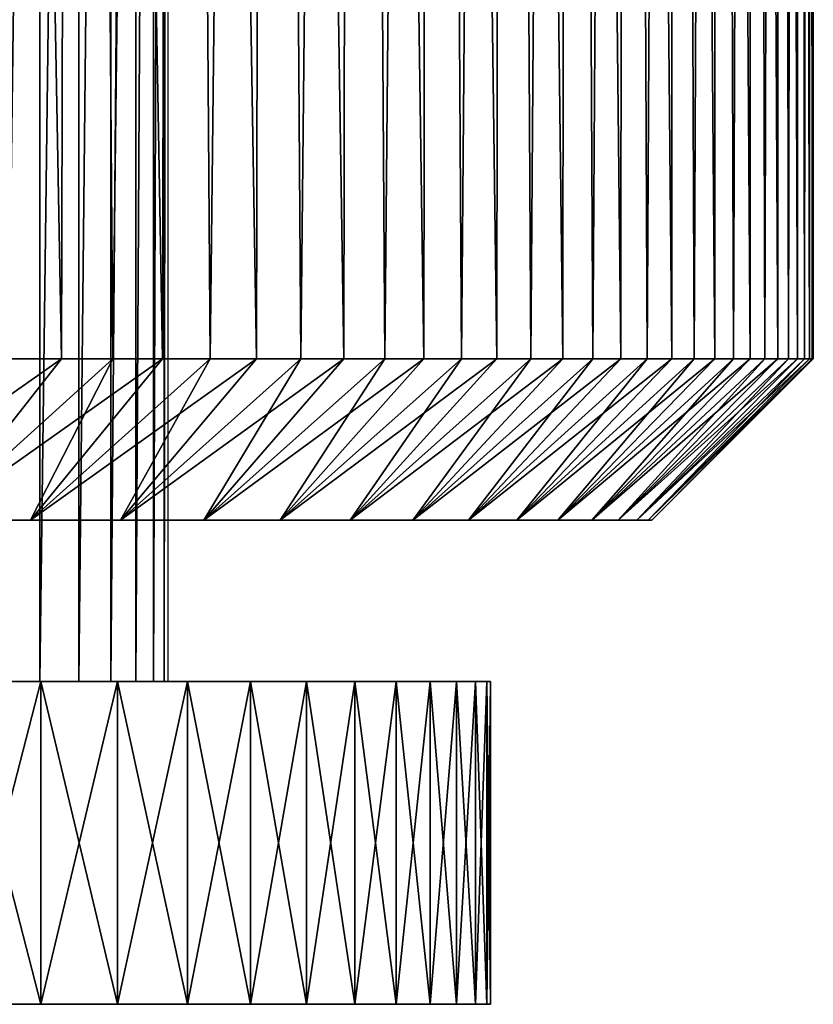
# Model space of a CAD drawing. Header units: millimetres. Extents: x -161 to 161, y -94 to 1149.
# Tile 399 of 656: x 10.54 to 13, y -33.5 to -30.45. Entities that reach past the tile are written whole.
import ezdxf

# ---------------------------------------------------------------- set-up
doc = ezdxf.new("R2010")
doc.units = ezdxf.units.MM
doc.header["$LTSCALE"] = 81.481481
for name, color, linetype in [('363', 7, 'CONTINUOUS'), ('364', 7, 'CONTINUOUS'), ('365', 7, 'CONTINUOUS'), ('451', 7, 'CONTINUOUS'), ('452', 7, 'CONTINUOUS'), ('453', 7, 'CONTINUOUS')]:
    doc.layers.add(name, color=color, linetype=linetype)

msp = doc.modelspace()

# ---------------------------------------------------------------- linework, layer by layer
at = {"layer": '363', "color": 7, "linetype": 'CONTINUOUS', "true_color": 0xaaaaaa}
for points in [[(10.711, -16, 7.3671), (10.3842, -16, 7.8211), (10.6705, -31.5, 7.4256), (10.711, -16, 7.3671)], [(10.6705, -31.5, 7.4256), (10.3842, -16, 7.8211), (10.5068, -31.5, 7.6556), (10.6705, -31.5, 7.4256)], [(10.8292, -31.5, 7.1922), (10.711, -16, 7.3671), (10.6705, -31.5, 7.4256), (10.8292, -31.5, 7.1922)], [(11.0181, -16, 6.8994), (10.711, -16, 7.3671), (10.9828, -31.5, 6.9554), (11.0181, -16, 6.8994)], [(10.9828, -31.5, 6.9554), (10.711, -16, 7.3671), (10.8292, -31.5, 7.1922), (10.9828, -31.5, 6.9554)], [(11.1313, -31.5, 6.7153), (11.0181, -16, 6.8994), (10.9828, -31.5, 6.9554), (11.1313, -31.5, 6.7153)], [(11.3047, -16, 6.419), (11.0181, -16, 6.8994), (11.2744, -31.5, 6.472), (11.3047, -16, 6.419)], [(11.2744, -31.5, 6.472), (11.0181, -16, 6.8994), (11.1313, -31.5, 6.7153), (11.2744, -31.5, 6.472)], [(11.4123, -31.5, 6.2257), (11.3047, -16, 6.419), (11.2744, -31.5, 6.472), (11.4123, -31.5, 6.2257)], [(11.5704, -16, 5.9267), (11.3047, -16, 6.419), (11.5448, -31.5, 5.9765), (11.5704, -16, 5.9267)], [(11.5448, -31.5, 5.9765), (11.3047, -16, 6.419), (11.4123, -31.5, 6.2257), (11.5448, -31.5, 5.9765)], [(11.6718, -31.5, 5.7244), (11.5704, -16, 5.9267), (11.5448, -31.5, 5.9765), (11.6718, -31.5, 5.7244)], [(11.8147, -16, 5.4234), (11.5704, -16, 5.9267), (11.7934, -31.5, 5.4696), (11.8147, -16, 5.4234)], [(11.7934, -31.5, 5.4696), (11.5704, -16, 5.9267), (11.6718, -31.5, 5.7244), (11.7934, -31.5, 5.4696)], [(11.9093, -31.5, 5.2123), (11.8147, -16, 5.4234), (11.7934, -31.5, 5.4696), (11.9093, -31.5, 5.2123)], [(12.0371, -16, 4.9101), (11.8147, -16, 5.4234), (12.0197, -31.5, 4.9525), (12.0371, -16, 4.9101)], [(12.0197, -31.5, 4.9525), (11.8147, -16, 5.4234), (11.9093, -31.5, 5.2123), (12.0197, -31.5, 4.9525)], [(12.1244, -31.5, 4.6903), (12.0371, -16, 4.9101), (12.0197, -31.5, 4.9525), (12.1244, -31.5, 4.6903)], [(12.2372, -16, 4.3877), (12.0371, -16, 4.9101), (12.2234, -31.5, 4.426), (12.2372, -16, 4.3877)], [(12.2234, -31.5, 4.426), (12.0371, -16, 4.9101), (12.1244, -31.5, 4.6903), (12.2234, -31.5, 4.426)], [(12.3166, -31.5, 4.1596), (12.2372, -16, 4.3877), (12.2234, -31.5, 4.426), (12.3166, -31.5, 4.1596)], [(12.4146, -16, 3.8572), (12.2372, -16, 4.3877), (12.404, -31.5, 3.8912), (12.4146, -16, 3.8572)], [(12.404, -31.5, 3.8912), (12.2372, -16, 4.3877), (12.3166, -31.5, 4.1596), (12.404, -31.5, 3.8912)], [(12.4855, -31.5, 3.6209), (12.4146, -16, 3.8572), (12.404, -31.5, 3.8912), (12.4855, -31.5, 3.6209)], [(12.569, -16, 3.3195), (12.4146, -16, 3.8572), (12.5612, -31.5, 3.349), (12.569, -16, 3.3195)], [(12.5612, -31.5, 3.349), (12.4146, -16, 3.8572), (12.4855, -31.5, 3.6209), (12.5612, -31.5, 3.349)], [(12.631, -31.5, 3.0755), (12.569, -16, 3.3195), (12.5612, -31.5, 3.349), (12.631, -31.5, 3.0755)], [(12.7002, -16, 2.7757), (12.569, -16, 3.3195), (12.6948, -31.5, 2.8005), (12.7002, -16, 2.7757)], [(12.6948, -31.5, 2.8005), (12.569, -16, 3.3195), (12.631, -31.5, 3.0755), (12.6948, -31.5, 2.8005)], [(12.7526, -31.5, 2.5242), (12.7002, -16, 2.7757), (12.6948, -31.5, 2.8005), (12.7526, -31.5, 2.5242)], [(12.8079, -16, 2.2267), (12.7002, -16, 2.7757), (12.8044, -31.5, 2.2468), (12.8079, -16, 2.2267)], [(12.8044, -31.5, 2.2468), (12.7002, -16, 2.7757), (12.7526, -31.5, 2.5242), (12.8044, -31.5, 2.2468)], [(12.8501, -31.5, 1.9682), (12.8079, -16, 2.2267), (12.8044, -31.5, 2.2468), (12.8501, -31.5, 1.9682)], [(12.8918, -16, 1.6737), (12.8079, -16, 2.2267), (12.8898, -31.5, 1.6888), (12.8918, -16, 1.6737)], [(12.8898, -31.5, 1.6888), (12.8079, -16, 2.2267), (12.8501, -31.5, 1.9682), (12.8898, -31.5, 1.6888)], [(12.9235, -31.5, 1.4085), (12.8918, -16, 1.6737), (12.8898, -31.5, 1.6888), (12.9235, -31.5, 1.4085)], [(12.9519, -16, 1.1175), (12.8918, -16, 1.6737), (12.951, -31.5, 1.1276), (12.9519, -16, 1.1175)], [(12.951, -31.5, 1.1276), (12.8918, -16, 1.6737), (12.9235, -31.5, 1.4085), (12.951, -31.5, 1.1276)], [(12.9724, -31.5, 0.8462), (12.9519, -16, 1.1175), (12.951, -31.5, 1.1276), (12.9724, -31.5, 0.8462)], [(12.988, -16, 0.5593), (12.9519, -16, 1.1175), (12.9877, -31.5, 0.5643), (12.988, -16, 0.5593)], [(12.9877, -31.5, 0.5643), (12.9519, -16, 1.1175), (12.9724, -31.5, 0.8462), (12.9877, -31.5, 0.5643)], [(12.9969, -31.5, 0.2822), (12.988, -16, 0.5593), (12.9877, -31.5, 0.5643), (12.9969, -31.5, 0.2822)], [(13, -16), (12.988, -16, 0.5593), (13, -31.5), (13, -16)], [(13, -31.5), (12.988, -16, 0.5593), (12.9969, -31.5, 0.2822), (13, -31.5)]]:
    msp.add_3dface(points, dxfattribs=at)
at = {"layer": '364', "color": 7, "linetype": 'CONTINUOUS', "true_color": 0xaaaaaa}
for points in [[(10.711, -16, -7.3671), (10.5068, -31.5, -7.6556), (10.3842, -16, -7.8211), (10.711, -16, -7.3671)], [(10.6705, -31.5, -7.4256), (10.5068, -31.5, -7.6556), (10.711, -16, -7.3671), (10.6705, -31.5, -7.4256)], [(10.8292, -31.5, -7.1922), (10.6705, -31.5, -7.4256), (10.711, -16, -7.3671), (10.8292, -31.5, -7.1922)], [(11.0181, -16, -6.8994), (10.8292, -31.5, -7.1922), (10.711, -16, -7.3671), (11.0181, -16, -6.8994)], [(10.9828, -31.5, -6.9554), (10.8292, -31.5, -7.1922), (11.0181, -16, -6.8994), (10.9828, -31.5, -6.9554)], [(11.1313, -31.5, -6.7153), (10.9828, -31.5, -6.9554), (11.0181, -16, -6.8994), (11.1313, -31.5, -6.7153)], [(11.3047, -16, -6.419), (11.1313, -31.5, -6.7153), (11.0181, -16, -6.8994), (11.3047, -16, -6.419)], [(11.2744, -31.5, -6.472), (11.1313, -31.5, -6.7153), (11.3047, -16, -6.419), (11.2744, -31.5, -6.472)], [(11.4123, -31.5, -6.2257), (11.2744, -31.5, -6.472), (11.3047, -16, -6.419), (11.4123, -31.5, -6.2257)], [(11.5704, -16, -5.9267), (11.4123, -31.5, -6.2257), (11.3047, -16, -6.419), (11.5704, -16, -5.9267)], [(11.5448, -31.5, -5.9765), (11.4123, -31.5, -6.2257), (11.5704, -16, -5.9267), (11.5448, -31.5, -5.9765)], [(11.6718, -31.5, -5.7244), (11.5448, -31.5, -5.9765), (11.5704, -16, -5.9267), (11.6718, -31.5, -5.7244)], [(11.8147, -16, -5.4234), (11.6718, -31.5, -5.7244), (11.5704, -16, -5.9267), (11.8147, -16, -5.4234)], [(11.7934, -31.5, -5.4696), (11.6718, -31.5, -5.7244), (11.8147, -16, -5.4234), (11.7934, -31.5, -5.4696)], [(11.9093, -31.5, -5.2123), (11.7934, -31.5, -5.4696), (11.8147, -16, -5.4234), (11.9093, -31.5, -5.2123)], [(12.0371, -16, -4.9101), (11.9093, -31.5, -5.2123), (11.8147, -16, -5.4234), (12.0371, -16, -4.9101)], [(12.0197, -31.5, -4.9525), (11.9093, -31.5, -5.2123), (12.0371, -16, -4.9101), (12.0197, -31.5, -4.9525)], [(12.1244, -31.5, -4.6903), (12.0197, -31.5, -4.9525), (12.0371, -16, -4.9101), (12.1244, -31.5, -4.6903)], [(12.2372, -16, -4.3877), (12.1244, -31.5, -4.6903), (12.0371, -16, -4.9101), (12.2372, -16, -4.3877)], [(12.2234, -31.5, -4.426), (12.1244, -31.5, -4.6903), (12.2372, -16, -4.3877), (12.2234, -31.5, -4.426)], [(12.3166, -31.5, -4.1596), (12.2234, -31.5, -4.426), (12.2372, -16, -4.3877), (12.3166, -31.5, -4.1596)], [(12.4146, -16, -3.8572), (12.3166, -31.5, -4.1596), (12.2372, -16, -4.3877), (12.4146, -16, -3.8572)], [(12.404, -31.5, -3.8912), (12.3166, -31.5, -4.1596), (12.4146, -16, -3.8572), (12.404, -31.5, -3.8912)], [(12.4855, -31.5, -3.6209), (12.404, -31.5, -3.8912), (12.4146, -16, -3.8572), (12.4855, -31.5, -3.6209)], [(12.569, -16, -3.3195), (12.4855, -31.5, -3.6209), (12.4146, -16, -3.8572), (12.569, -16, -3.3195)], [(12.5612, -31.5, -3.349), (12.4855, -31.5, -3.6209), (12.569, -16, -3.3195), (12.5612, -31.5, -3.349)], [(12.631, -31.5, -3.0755), (12.5612, -31.5, -3.349), (12.569, -16, -3.3195), (12.631, -31.5, -3.0755)], [(12.7002, -16, -2.7757), (12.631, -31.5, -3.0755), (12.569, -16, -3.3195), (12.7002, -16, -2.7757)], [(12.6948, -31.5, -2.8005), (12.631, -31.5, -3.0755), (12.7002, -16, -2.7757), (12.6948, -31.5, -2.8005)], [(12.7526, -31.5, -2.5242), (12.6948, -31.5, -2.8005), (12.7002, -16, -2.7757), (12.7526, -31.5, -2.5242)], [(12.8079, -16, -2.2267), (12.7526, -31.5, -2.5242), (12.7002, -16, -2.7757), (12.8079, -16, -2.2267)], [(12.8044, -31.5, -2.2468), (12.7526, -31.5, -2.5242), (12.8079, -16, -2.2267), (12.8044, -31.5, -2.2468)], [(12.8501, -31.5, -1.9682), (12.8044, -31.5, -2.2468), (12.8079, -16, -2.2267), (12.8501, -31.5, -1.9682)], [(12.8918, -16, -1.6737), (12.8501, -31.5, -1.9682), (12.8079, -16, -2.2267), (12.8918, -16, -1.6737)], [(12.8898, -31.5, -1.6888), (12.8501, -31.5, -1.9682), (12.8918, -16, -1.6737), (12.8898, -31.5, -1.6888)], [(12.9235, -31.5, -1.4085), (12.8898, -31.5, -1.6888), (12.8918, -16, -1.6737), (12.9235, -31.5, -1.4085)], [(12.9519, -16, -1.1175), (12.9235, -31.5, -1.4085), (12.8918, -16, -1.6737), (12.9519, -16, -1.1175)], [(12.951, -31.5, -1.1276), (12.9235, -31.5, -1.4085), (12.9519, -16, -1.1175), (12.951, -31.5, -1.1276)], [(12.9724, -31.5, -0.8462), (12.951, -31.5, -1.1276), (12.9519, -16, -1.1175), (12.9724, -31.5, -0.8462)], [(12.988, -16, -0.5593), (12.9724, -31.5, -0.8462), (12.9519, -16, -1.1175), (12.988, -16, -0.5593)], [(12.9877, -31.5, -0.5643), (12.9724, -31.5, -0.8462), (12.988, -16, -0.5593), (12.9877, -31.5, -0.5643)], [(12.9969, -31.5, -0.2822), (12.9877, -31.5, -0.5643), (12.988, -16, -0.5593), (12.9969, -31.5, -0.2822)], [(13, -16), (12.9969, -31.5, -0.2822), (12.988, -16, -0.5593), (13, -16)], [(13, -16), (13, -31.5), (12.9969, -31.5, -0.2822), (13, -16)]]:
    msp.add_3dface(points, dxfattribs=at)
at = {"layer": '365', "color": 7, "linetype": 'CONTINUOUS', "true_color": 0xaaaaaa}
for points in [[(10.5068, -31.5, -7.6556), (10.6705, -31.5, -7.4256), (9.959, -32, -7.5543), (10.5068, -31.5, -7.6556)], [(9.959, -32, -7.5543), (10.6705, -31.5, -7.4256), (10.2764, -32, -7.1165), (9.959, -32, -7.5543)], [(10.8292, -31.5, 7.1922), (10.6705, -31.5, 7.4256), (10.2764, -32, 7.1165), (10.8292, -31.5, 7.1922)], [(10.5746, -32, 6.6654), (10.8292, -31.5, 7.1922), (10.2764, -32, 7.1165), (10.5746, -32, 6.6654)], [(10.6705, -31.5, 7.4256), (10.5068, -31.5, 7.6556), (10.2764, -32, 7.1165), (10.6705, -31.5, 7.4256)], [(10.6705, -31.5, -7.4256), (10.8292, -31.5, -7.1922), (10.2764, -32, -7.1165), (10.6705, -31.5, -7.4256)], [(10.8292, -31.5, -7.1922), (10.9828, -31.5, -6.9554), (10.2764, -32, -7.1165), (10.8292, -31.5, -7.1922)], [(10.2764, -32, -7.1165), (10.9828, -31.5, -6.9554), (10.5746, -32, -6.6654), (10.2764, -32, -7.1165)], [(11.1313, -31.5, 6.7153), (10.9828, -31.5, 6.9554), (10.5746, -32, 6.6654), (11.1313, -31.5, 6.7153)], [(10.853, -32, 6.2018), (11.1313, -31.5, 6.7153), (10.5746, -32, 6.6654), (10.853, -32, 6.2018)], [(10.9828, -31.5, 6.9554), (10.8292, -31.5, 7.1922), (10.5746, -32, 6.6654), (10.9828, -31.5, 6.9554)], [(10.9828, -31.5, -6.9554), (11.1313, -31.5, -6.7153), (10.5746, -32, -6.6654), (10.9828, -31.5, -6.9554)], [(11.1313, -31.5, -6.7153), (11.2744, -31.5, -6.472), (10.5746, -32, -6.6654), (11.1313, -31.5, -6.7153)], [(10.5746, -32, -6.6654), (11.2744, -31.5, -6.472), (10.853, -32, -6.2018), (10.5746, -32, -6.6654)], [(11.4123, -31.5, 6.2257), (11.2744, -31.5, 6.472), (10.853, -32, 6.2018), (11.4123, -31.5, 6.2257)], [(11.1111, -32, 5.7266), (11.4123, -31.5, 6.2257), (10.853, -32, 6.2018), (11.1111, -32, 5.7266)], [(11.2744, -31.5, 6.472), (11.1313, -31.5, 6.7153), (10.853, -32, 6.2018), (11.2744, -31.5, 6.472)], [(11.2744, -31.5, -6.472), (11.4123, -31.5, -6.2257), (10.853, -32, -6.2018), (11.2744, -31.5, -6.472)], [(11.4123, -31.5, -6.2257), (11.5448, -31.5, -5.9765), (10.853, -32, -6.2018), (11.4123, -31.5, -6.2257)], [(10.853, -32, -6.2018), (11.5448, -31.5, -5.9765), (11.1111, -32, -5.7266), (10.853, -32, -6.2018)], [(11.6718, -31.5, 5.7244), (11.5448, -31.5, 5.9765), (11.1111, -32, 5.7266), (11.6718, -31.5, 5.7244)], [(11.3483, -32, 5.2407), (11.6718, -31.5, 5.7244), (11.1111, -32, 5.7266), (11.3483, -32, 5.2407)], [(11.5448, -31.5, 5.9765), (11.4123, -31.5, 6.2257), (11.1111, -32, 5.7266), (11.5448, -31.5, 5.9765)], [(11.5448, -31.5, -5.9765), (11.6718, -31.5, -5.7244), (11.1111, -32, -5.7266), (11.5448, -31.5, -5.9765)], [(11.6718, -31.5, -5.7244), (11.7934, -31.5, -5.4696), (11.1111, -32, -5.7266), (11.6718, -31.5, -5.7244)], [(11.1111, -32, -5.7266), (11.7934, -31.5, -5.4696), (11.3483, -32, -5.2407), (11.1111, -32, -5.7266)], [(11.9093, -31.5, 5.2123), (11.7934, -31.5, 5.4696), (11.3483, -32, 5.2407), (11.9093, -31.5, 5.2123)], [(11.5644, -32, 4.745), (11.9093, -31.5, 5.2123), (11.3483, -32, 5.2407), (11.5644, -32, 4.745)], [(11.7934, -31.5, 5.4696), (11.6718, -31.5, 5.7244), (11.3483, -32, 5.2407), (11.7934, -31.5, 5.4696)], [(11.7934, -31.5, -5.4696), (11.9093, -31.5, -5.2123), (11.3483, -32, -5.2407), (11.7934, -31.5, -5.4696)], [(11.9093, -31.5, -5.2123), (12.0197, -31.5, -4.9525), (11.3483, -32, -5.2407), (11.9093, -31.5, -5.2123)], [(11.3483, -32, -5.2407), (12.0197, -31.5, -4.9525), (11.5644, -32, -4.745), (11.3483, -32, -5.2407)], [(12.1244, -31.5, 4.6903), (12.0197, -31.5, 4.9525), (11.5644, -32, 4.745), (12.1244, -31.5, 4.6903)], [(11.7588, -32, 4.2404), (12.1244, -31.5, 4.6903), (11.5644, -32, 4.745), (11.7588, -32, 4.2404)], [(12.0197, -31.5, 4.9525), (11.9093, -31.5, 5.2123), (11.5644, -32, 4.745), (12.0197, -31.5, 4.9525)], [(12.0197, -31.5, -4.9525), (12.1244, -31.5, -4.6903), (11.5644, -32, -4.745), (12.0197, -31.5, -4.9525)], [(12.1244, -31.5, -4.6903), (12.2234, -31.5, -4.426), (11.5644, -32, -4.745), (12.1244, -31.5, -4.6903)], [(11.5644, -32, -4.745), (12.2234, -31.5, -4.426), (11.7588, -32, -4.2404), (11.5644, -32, -4.745)], [(12.3166, -31.5, 4.1596), (12.2234, -31.5, 4.426), (11.7588, -32, 4.2404), (12.3166, -31.5, 4.1596)], [(11.9312, -32, 3.7279), (12.3166, -31.5, 4.1596), (11.7588, -32, 4.2404), (11.9312, -32, 3.7279)], [(12.2234, -31.5, 4.426), (12.1244, -31.5, 4.6903), (11.7588, -32, 4.2404), (12.2234, -31.5, 4.426)], [(12.2234, -31.5, -4.426), (12.3166, -31.5, -4.1596), (11.7588, -32, -4.2404), (12.2234, -31.5, -4.426)], [(12.3166, -31.5, -4.1596), (12.404, -31.5, -3.8912), (11.7588, -32, -4.2404), (12.3166, -31.5, -4.1596)], [(11.7588, -32, -4.2404), (12.404, -31.5, -3.8912), (11.9312, -32, -3.7279), (11.7588, -32, -4.2404)], [(12.4855, -31.5, 3.6209), (12.404, -31.5, 3.8912), (11.9312, -32, 3.7279), (12.4855, -31.5, 3.6209)], [(12.0812, -32, 3.2084), (12.4855, -31.5, 3.6209), (11.9312, -32, 3.7279), (12.0812, -32, 3.2084)], [(12.404, -31.5, 3.8912), (12.3166, -31.5, 4.1596), (11.9312, -32, 3.7279), (12.404, -31.5, 3.8912)], [(12.404, -31.5, -3.8912), (12.4855, -31.5, -3.6209), (11.9312, -32, -3.7279), (12.404, -31.5, -3.8912)], [(12.4855, -31.5, -3.6209), (12.5612, -31.5, -3.349), (11.9312, -32, -3.7279), (12.4855, -31.5, -3.6209)], [(11.9312, -32, -3.7279), (12.5612, -31.5, -3.349), (12.0812, -32, -3.2084), (11.9312, -32, -3.7279)], [(12.631, -31.5, 3.0755), (12.5612, -31.5, 3.349), (12.0812, -32, 3.2084), (12.631, -31.5, 3.0755)], [(12.2087, -32, 2.6829), (12.631, -31.5, 3.0755), (12.0812, -32, 3.2084), (12.2087, -32, 2.6829)], [(12.5612, -31.5, 3.349), (12.4855, -31.5, 3.6209), (12.0812, -32, 3.2084), (12.5612, -31.5, 3.349)], [(12.5612, -31.5, -3.349), (12.631, -31.5, -3.0755), (12.0812, -32, -3.2084), (12.5612, -31.5, -3.349)], [(12.631, -31.5, -3.0755), (12.6948, -31.5, -2.8005), (12.0812, -32, -3.2084), (12.631, -31.5, -3.0755)], [(12.0812, -32, -3.2084), (12.6948, -31.5, -2.8005), (12.2087, -32, -2.6829), (12.0812, -32, -3.2084)], [(12.7526, -31.5, 2.5242), (12.6948, -31.5, 2.8005), (12.2087, -32, 2.6829), (12.7526, -31.5, 2.5242)], [(12.3133, -32, 2.1524), (12.7526, -31.5, 2.5242), (12.2087, -32, 2.6829), (12.3133, -32, 2.1524)], [(12.6948, -31.5, 2.8005), (12.631, -31.5, 3.0755), (12.2087, -32, 2.6829), (12.6948, -31.5, 2.8005)], [(12.6948, -31.5, -2.8005), (12.7526, -31.5, -2.5242), (12.2087, -32, -2.6829), (12.6948, -31.5, -2.8005)], [(12.7526, -31.5, -2.5242), (12.8044, -31.5, -2.2468), (12.2087, -32, -2.6829), (12.7526, -31.5, -2.5242)], [(12.2087, -32, -2.6829), (12.8044, -31.5, -2.2468), (12.3133, -32, -2.1524), (12.2087, -32, -2.6829)], [(12.8501, -31.5, 1.9682), (12.8044, -31.5, 2.2468), (12.3133, -32, 2.1524), (12.8501, -31.5, 1.9682)], [(12.3949, -32, 1.6178), (12.8501, -31.5, 1.9682), (12.3133, -32, 2.1524), (12.3949, -32, 1.6178)], [(12.8044, -31.5, 2.2468), (12.7526, -31.5, 2.5242), (12.3133, -32, 2.1524), (12.8044, -31.5, 2.2468)], [(12.8044, -31.5, -2.2468), (12.8501, -31.5, -1.9682), (12.3133, -32, -2.1524), (12.8044, -31.5, -2.2468)], [(12.8501, -31.5, -1.9682), (12.8898, -31.5, -1.6888), (12.3133, -32, -2.1524), (12.8501, -31.5, -1.9682)], [(12.3133, -32, -2.1524), (12.8898, -31.5, -1.6888), (12.3949, -32, -1.6178), (12.3133, -32, -2.1524)], [(12.9235, -31.5, 1.4085), (12.8898, -31.5, 1.6888), (12.3949, -32, 1.6178), (12.9235, -31.5, 1.4085)], [(12.4532, -32, 1.0802), (12.9235, -31.5, 1.4085), (12.3949, -32, 1.6178), (12.4532, -32, 1.0802)], [(12.8898, -31.5, 1.6888), (12.8501, -31.5, 1.9682), (12.3949, -32, 1.6178), (12.8898, -31.5, 1.6888)], [(12.8898, -31.5, -1.6888), (12.9235, -31.5, -1.4085), (12.3949, -32, -1.6178), (12.8898, -31.5, -1.6888)], [(12.9235, -31.5, -1.4085), (12.951, -31.5, -1.1276), (12.3949, -32, -1.6178), (12.9235, -31.5, -1.4085)], [(12.3949, -32, -1.6178), (12.951, -31.5, -1.1276), (12.4532, -32, -1.0802), (12.3949, -32, -1.6178)], [(12.9724, -31.5, 0.8462), (12.951, -31.5, 1.1276), (12.4532, -32, 1.0802), (12.9724, -31.5, 0.8462)], [(12.4883, -32, 0.5406), (12.9724, -31.5, 0.8462), (12.4532, -32, 1.0802), (12.4883, -32, 0.5406)], [(12.951, -31.5, 1.1276), (12.9235, -31.5, 1.4085), (12.4532, -32, 1.0802), (12.951, -31.5, 1.1276)], [(12.951, -31.5, -1.1276), (12.9724, -31.5, -0.8462), (12.4532, -32, -1.0802), (12.951, -31.5, -1.1276)], [(12.9724, -31.5, -0.8462), (12.9877, -31.5, -0.5643), (12.4532, -32, -1.0802), (12.9724, -31.5, -0.8462)], [(12.4532, -32, -1.0802), (12.9877, -31.5, -0.5643), (12.4883, -32, -0.5406), (12.4532, -32, -1.0802)], [(12.9969, -31.5, -0.2822), (13, -31.5), (12.4883, -32, -0.5406), (12.9969, -31.5, -0.2822)], [(12.4883, -32, -0.5406), (13, -31.5), (12.5, -32, 0), (12.4883, -32, -0.5406)], [(12.9969, -31.5, 0.2822), (12.9877, -31.5, 0.5643), (12.4883, -32, 0.5406), (12.9969, -31.5, 0.2822)], [(12.5, -32, 0), (12.9969, -31.5, 0.2822), (12.4883, -32, 0.5406), (12.5, -32, 0)], [(12.9877, -31.5, 0.5643), (12.9724, -31.5, 0.8462), (12.4883, -32, 0.5406), (12.9877, -31.5, 0.5643)], [(12.9877, -31.5, -0.5643), (12.9969, -31.5, -0.2822), (12.4883, -32, -0.5406), (12.9877, -31.5, -0.5643)], [(13, -31.5), (12.9969, -31.5, 0.2822), (12.5, -32, 0), (13, -31.5)]]:
    msp.add_3dface(points, dxfattribs=at)
at = {"layer": '451', "color": 7, "linetype": 'CONTINUOUS', "true_color": 0x323232}
for points in [[(10.6064, -32.5, 5.6128), (10.3478, -32.5, 6.0765), (10.6064, -33.5, 5.6128), (10.6064, -32.5, 5.6128)], [(10.6064, -33.5, 5.6128), (10.3478, -32.5, 6.0765), (10.3478, -33.5, 6.0765), (10.6064, -33.5, 5.6128)], [(10.8443, -32.5, 5.1382), (10.6064, -32.5, 5.6128), (10.8443, -33.5, 5.1382), (10.8443, -32.5, 5.1382)], [(10.8443, -33.5, 5.1382), (10.6064, -32.5, 5.6128), (10.6064, -33.5, 5.6128), (10.8443, -33.5, 5.1382)], [(11.061, -32.5, 4.6535), (10.8443, -32.5, 5.1382), (11.061, -33.5, 4.6535), (11.061, -32.5, 4.6535)], [(11.061, -33.5, 4.6535), (10.8443, -32.5, 5.1382), (10.8443, -33.5, 5.1382), (11.061, -33.5, 4.6535)], [(11.256, -32.5, 4.1596), (11.061, -32.5, 4.6535), (11.256, -33.5, 4.1596), (11.256, -32.5, 4.1596)], [(11.256, -33.5, 4.1596), (11.061, -32.5, 4.6535), (11.061, -33.5, 4.6535), (11.256, -33.5, 4.1596)], [(11.429, -32.5, 3.6577), (11.256, -32.5, 4.1596), (11.429, -33.5, 3.6577), (11.429, -32.5, 3.6577)], [(11.429, -33.5, 3.6577), (11.256, -32.5, 4.1596), (11.256, -33.5, 4.1596), (11.429, -33.5, 3.6577)], [(11.5796, -32.5, 3.1485), (11.429, -32.5, 3.6577), (11.5796, -33.5, 3.1485), (11.5796, -32.5, 3.1485)], [(11.5796, -33.5, 3.1485), (11.429, -32.5, 3.6577), (11.429, -33.5, 3.6577), (11.5796, -33.5, 3.1485)], [(11.7075, -32.5, 2.6333), (11.5796, -32.5, 3.1485), (11.7075, -33.5, 2.6333), (11.7075, -32.5, 2.6333)], [(11.7075, -33.5, 2.6333), (11.5796, -32.5, 3.1485), (11.5796, -33.5, 3.1485), (11.7075, -33.5, 2.6333)], [(11.8125, -32.5, 2.1128), (11.7075, -32.5, 2.6333), (11.8125, -33.5, 2.1128), (11.8125, -32.5, 2.1128)], [(11.8125, -33.5, 2.1128), (11.7075, -32.5, 2.6333), (11.7075, -33.5, 2.6333), (11.8125, -33.5, 2.1128)], [(11.8944, -32.5, 1.5882), (11.8125, -32.5, 2.1128), (11.8944, -33.5, 1.5882), (11.8944, -32.5, 1.5882)], [(11.8944, -33.5, 1.5882), (11.8125, -32.5, 2.1128), (11.8125, -33.5, 2.1128), (11.8944, -33.5, 1.5882)], [(11.953, -32.5, 1.0606), (11.8944, -32.5, 1.5882), (11.953, -33.5, 1.0606), (11.953, -32.5, 1.0606)], [(11.953, -33.5, 1.0606), (11.8944, -32.5, 1.5882), (11.8944, -33.5, 1.5882), (11.953, -33.5, 1.0606)], [(11.9883, -32.5, 0.5308), (11.953, -32.5, 1.0606), (11.9883, -33.5, 0.5308), (11.9883, -32.5, 0.5308)], [(11.9883, -33.5, 0.5308), (11.953, -32.5, 1.0606), (11.953, -33.5, 1.0606), (11.9883, -33.5, 0.5308)], [(12, -32.5), (11.9883, -32.5, 0.5308), (12, -33.5), (12, -32.5)], [(12, -33.5), (11.9883, -32.5, 0.5308), (11.9883, -33.5, 0.5308), (12, -33.5)]]:
    msp.add_3dface(points, dxfattribs=at)
at = {"layer": '452', "color": 7, "linetype": 'CONTINUOUS', "true_color": 0x323232}
for points in [[(10.6064, -33.5, -5.6128), (10.3478, -33.5, -6.0765), (10.6064, -32.5, -5.6128), (10.6064, -33.5, -5.6128)], [(10.6064, -32.5, -5.6128), (10.3478, -33.5, -6.0765), (10.3478, -32.5, -6.0765), (10.6064, -32.5, -5.6128)], [(10.8443, -33.5, -5.1382), (10.6064, -33.5, -5.6128), (10.8443, -32.5, -5.1382), (10.8443, -33.5, -5.1382)], [(10.8443, -32.5, -5.1382), (10.6064, -33.5, -5.6128), (10.6064, -32.5, -5.6128), (10.8443, -32.5, -5.1382)], [(11.061, -33.5, -4.6535), (10.8443, -33.5, -5.1382), (11.061, -32.5, -4.6535), (11.061, -33.5, -4.6535)], [(11.061, -32.5, -4.6535), (10.8443, -33.5, -5.1382), (10.8443, -32.5, -5.1382), (11.061, -32.5, -4.6535)], [(11.256, -33.5, -4.1596), (11.061, -33.5, -4.6535), (11.256, -32.5, -4.1596), (11.256, -33.5, -4.1596)], [(11.256, -32.5, -4.1596), (11.061, -33.5, -4.6535), (11.061, -32.5, -4.6535), (11.256, -32.5, -4.1596)], [(11.429, -33.5, -3.6577), (11.256, -33.5, -4.1596), (11.429, -32.5, -3.6577), (11.429, -33.5, -3.6577)], [(11.429, -32.5, -3.6577), (11.256, -33.5, -4.1596), (11.256, -32.5, -4.1596), (11.429, -32.5, -3.6577)], [(11.5796, -33.5, -3.1485), (11.429, -33.5, -3.6577), (11.5796, -32.5, -3.1485), (11.5796, -33.5, -3.1485)], [(11.5796, -32.5, -3.1485), (11.429, -33.5, -3.6577), (11.429, -32.5, -3.6577), (11.5796, -32.5, -3.1485)], [(11.7075, -33.5, -2.6333), (11.5796, -33.5, -3.1485), (11.7075, -32.5, -2.6333), (11.7075, -33.5, -2.6333)], [(11.7075, -32.5, -2.6333), (11.5796, -33.5, -3.1485), (11.5796, -32.5, -3.1485), (11.7075, -32.5, -2.6333)], [(11.8125, -33.5, -2.1128), (11.7075, -33.5, -2.6333), (11.8125, -32.5, -2.1128), (11.8125, -33.5, -2.1128)], [(11.8125, -32.5, -2.1128), (11.7075, -33.5, -2.6333), (11.7075, -32.5, -2.6333), (11.8125, -32.5, -2.1128)], [(11.8944, -33.5, -1.5882), (11.8125, -33.5, -2.1128), (11.8944, -32.5, -1.5882), (11.8944, -33.5, -1.5882)], [(11.8944, -32.5, -1.5882), (11.8125, -33.5, -2.1128), (11.8125, -32.5, -2.1128), (11.8944, -32.5, -1.5882)], [(11.953, -33.5, -1.0606), (11.8944, -33.5, -1.5882), (11.953, -32.5, -1.0606), (11.953, -33.5, -1.0606)], [(11.953, -32.5, -1.0606), (11.8944, -33.5, -1.5882), (11.8944, -32.5, -1.5882), (11.953, -32.5, -1.0606)], [(11.9883, -33.5, -0.5308), (11.953, -33.5, -1.0606), (11.9883, -32.5, -0.5308), (11.9883, -33.5, -0.5308)], [(11.9883, -32.5, -0.5308), (11.953, -33.5, -1.0606), (11.953, -32.5, -1.0606), (11.9883, -32.5, -0.5308)], [(12, -32.5), (12, -33.5), (11.9883, -33.5, -0.5308), (12, -32.5)], [(12, -32.5), (11.9883, -33.5, -0.5308), (11.9883, -32.5, -0.5308), (12, -32.5)]]:
    msp.add_3dface(points, dxfattribs=at)
at = {"layer": '453', "color": 7, "linetype": 'CONTINUOUS', "true_color": 0x323232}
for points in [[(10.6036, -32.5, -2.9264), (10.4616, -32.5, -3.3992), (10.6036, -23, -2.9264), (10.6036, -32.5, -2.9264)], [(10.6036, -23, -2.9264), (10.4616, -32.5, -3.3992), (10.4616, -23, -3.3992), (10.6036, -23, -2.9264)], [(10.7242, -32.5, -2.4477), (10.6036, -32.5, -2.9264), (10.7242, -23, -2.4477), (10.7242, -32.5, -2.4477)], [(10.7242, -23, -2.4477), (10.6036, -32.5, -2.9264), (10.6036, -23, -2.9264), (10.7242, -23, -2.4477)], [(10.8232, -32.5, -1.9641), (10.7242, -32.5, -2.4477), (10.8232, -23, -1.9641), (10.8232, -32.5, -1.9641)], [(10.8232, -23, -1.9641), (10.7242, -32.5, -2.4477), (10.7242, -23, -2.4477), (10.8232, -23, -1.9641)], [(10.9004, -32.5, -1.4766), (10.8232, -32.5, -1.9641), (10.9004, -23, -1.4766), (10.9004, -32.5, -1.4766)], [(10.9004, -23, -1.4766), (10.8232, -32.5, -1.9641), (10.8232, -23, -1.9641), (10.9004, -23, -1.4766)], [(10.9557, -32.5, -0.986), (10.9004, -32.5, -1.4766), (10.9557, -23, -0.986), (10.9557, -32.5, -0.986)], [(10.9557, -23, -0.986), (10.9004, -32.5, -1.4766), (10.9004, -23, -1.4766), (10.9557, -23, -0.986)], [(10.9889, -32.5, -0.4935), (10.9557, -32.5, -0.986), (10.9889, -23, -0.4935), (10.9889, -32.5, -0.4935)], [(10.9889, -23, -0.4935), (10.9557, -32.5, -0.986), (10.9557, -23, -0.986), (10.9889, -23, -0.4935)], [(11, -32.5), (10.9889, -32.5, -0.4935), (11, -23), (11, -32.5)], [(11, -23), (10.9889, -32.5, -0.4935), (10.9889, -23, -0.4935), (11, -23)]]:
    msp.add_3dface(points, dxfattribs=at)

doc.saveas('drawing.dxf')
